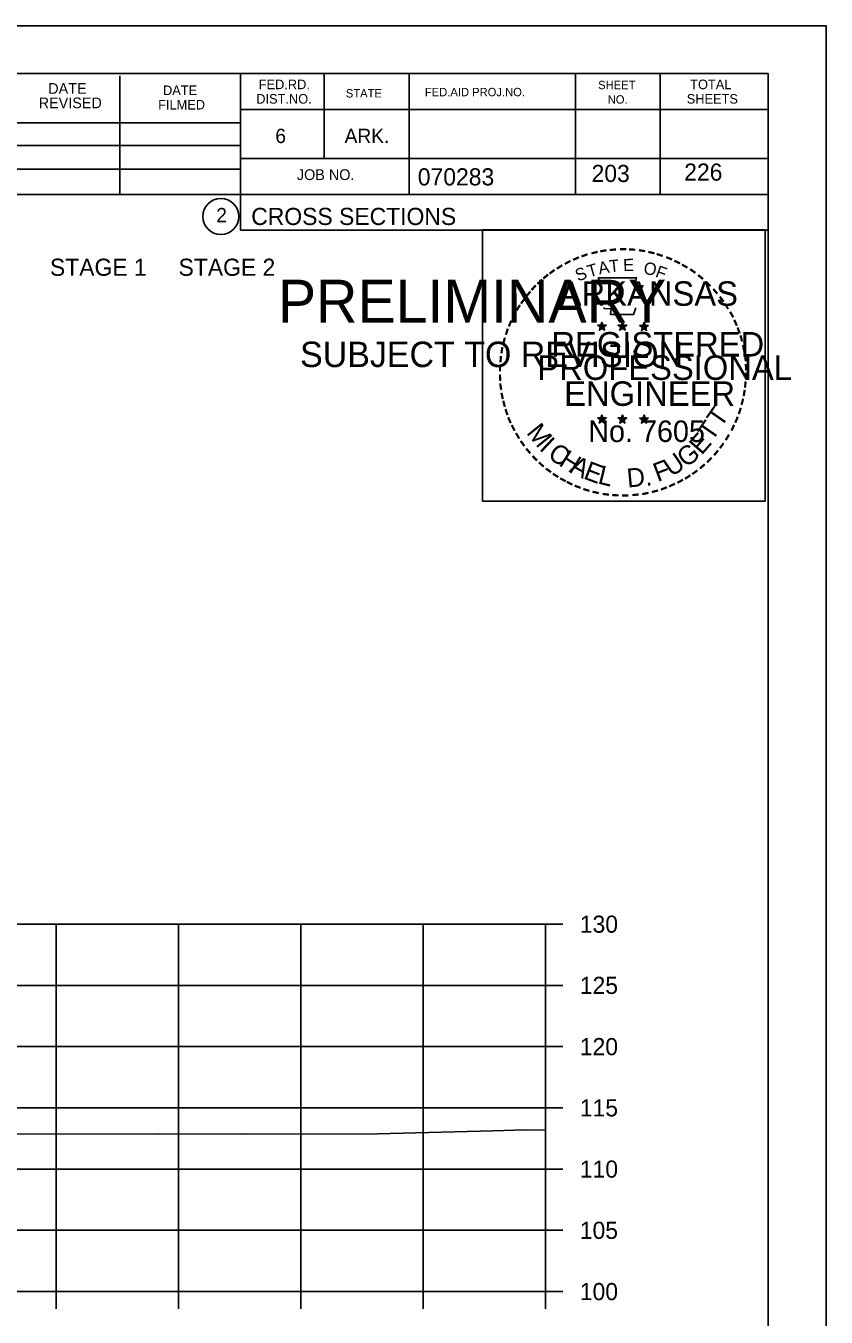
# Model space of a CAD drawing. Extents: x 1175611 to 1176402, y -433344 to -416213.
# Drawn here: x 1175878.5 to 1175943.9, y -421288.7 to -421183.3 of the extents above; entities that cross this region are included whole.
import ezdxf

# ---------------------------------------------------------------- set-up
doc = ezdxf.new("R2010")
doc.units = 0
for name, color, linetype in [('Default', 7, 'Continuous'), ('R_Axis', 7, 'Continuous'), ('R_Axis Annot', 7, 'Continuous'), ('R_Border', 7, 'Continuous'), ('R_Border Notes', 7, 'Continuous'), ('R_Border PE', 7, 'Continuous'), ('R_Border Prem', 7, 'Continuous'), ('R_Exist Surface', 7, 'Continuous'), ('R_Grid', 7, 'Continuous'), ('R_No Plot', 7, 'Continuous')]:
    doc.layers.add(name, color=color, linetype=linetype)

msp = doc.modelspace()

# ---------------------------------------------------------------- linework, layer by layer
at = {"layer": 'R_Axis'}
for p, q in [((1175920.97, -421286.62), (1175920.97, -421256.62)), ((1175922.37, -421256.62), (1175920.97, -421256.62)), ((1175922.37, -421261.62), (1175920.97, -421261.62)), ((1175922.37, -421266.62), (1175920.97, -421266.62)), ((1175922.37, -421271.62), (1175920.97, -421271.62)), ((1175922.37, -421276.62), (1175920.97, -421276.62)), ((1175922.37, -421281.62), (1175920.97, -421281.62)), ((1175640.97, -421286.62), (1175920.97, -421286.62)), ((1175880.97, -421288.02), (1175880.97, -421286.62)), ((1175890.97, -421288.02), (1175890.97, -421286.62)), ((1175900.97, -421288.02), (1175900.97, -421286.62)), ((1175910.97, -421288.02), (1175910.97, -421286.62)), ((1175920.97, -421288.02), (1175920.97, -421286.62)), ((1175922.37, -421286.62), (1175920.97, -421286.62))]:
    msp.add_line(p, q, dxfattribs=at)
at = {"layer": 'R_Border'}
for p, q in [((1175622.97, -421187.16), (1175939.15, -421187.16)), ((1175886.19, -421197.04), (1175886.19, -421187.36)), ((1175896.05, -421187.16), (1175896.05, -421199.96)), ((1175902.89, -421187.16), (1175902.89, -421194.1)), ((1175909.83, -421187.16), (1175909.83, -421197.04)), ((1175923.41, -421187.16), (1175923.41, -421197.04)), ((1175930.35, -421187.16), (1175930.35, -421197.04)), ((1175939.15, -421392.62), (1175939.15, -421187.16)), ((1175939.15, -421190.1), (1175896.05, -421190.1)), ((1175939.15, -421190.08), (1175939.15, -421190.08)), ((1175856.89, -421191.18), (1175896.05, -421191.18)), ((1175856.89, -421193.04), (1175896.05, -421193.04)), ((1175939.15, -421194.1), (1175896.05, -421194.1)), ((1175899.01, -421194.1), (1175939.15, -421194.1)), ((1175856.89, -421194.98), (1175896.05, -421194.98)), ((1175939.15, -421197.04), (1175856.89, -421197.04)), ((1175896.05, -421199.96), (1175939.15, -421199.96))]:
    msp.add_line(p, q, dxfattribs=at)
msp.add_circle((1175894.44, -421198.83), 1.47, dxfattribs=at)
at = {"layer": 'R_Border PE'}
for p, q in [((1175925.58, -421207.46), (1175925.54, -421207.71)), ((1175925.58, -421207.83), (1175925.58, -421207.46)), ((1175925.58, -421207.46), (1175925.63, -421207.71)), ((1175927.25, -421207.46), (1175927.21, -421207.71)), ((1175927.25, -421207.83), (1175927.25, -421207.46)), ((1175927.25, -421207.46), (1175927.3, -421207.71)), ((1175929.02, -421207.47), (1175928.98, -421207.73)), ((1175929.02, -421207.84), (1175929.02, -421207.47)), ((1175929.02, -421207.47), (1175929.07, -421207.72)), ((1175925.23, -421207.72), (1175925.58, -421207.83)), ((1175925.23, -421207.72), (1175925.49, -421207.76)), ((1175925.23, -421207.72), (1175925.47, -421207.84)), ((1175925.37, -421208.12), (1175925.58, -421207.83)), ((1175925.37, -421208.12), (1175925.49, -421207.88)), ((1175925.37, -421208.12), (1175925.58, -421207.91)), ((1175925.93, -421207.72), (1175925.58, -421207.83)), ((1175925.8, -421208.12), (1175925.58, -421207.83)), ((1175925.8, -421208.12), (1175925.58, -421207.91)), ((1175925.93, -421207.72), (1175925.64, -421207.76)), ((1175925.8, -421208.12), (1175925.66, -421207.83)), ((1175925.93, -421207.72), (1175925.73, -421207.82)), ((1175926.9, -421207.72), (1175927.25, -421207.83)), ((1175926.9, -421207.72), (1175927.16, -421207.76)), ((1175926.9, -421207.72), (1175927.14, -421207.84)), ((1175927.04, -421208.12), (1175927.25, -421207.83)), ((1175927.04, -421208.12), (1175927.16, -421207.88)), ((1175927.04, -421208.12), (1175927.25, -421207.91)), ((1175927.6, -421207.72), (1175927.25, -421207.83)), ((1175927.47, -421208.12), (1175927.25, -421207.83)), ((1175927.47, -421208.12), (1175927.25, -421207.91)), ((1175927.6, -421207.72), (1175927.31, -421207.76)), ((1175927.47, -421208.12), (1175927.33, -421207.83)), ((1175927.6, -421207.72), (1175927.4, -421207.82)), ((1175928.67, -421207.73), (1175929.02, -421207.84)), ((1175928.67, -421207.73), (1175928.92, -421207.77)), ((1175928.67, -421207.73), (1175928.91, -421207.85)), ((1175928.8, -421208.14), (1175929.02, -421207.84)), ((1175928.8, -421208.14), (1175928.93, -421207.89)), ((1175928.8, -421208.14), (1175929.02, -421207.92)), ((1175929.36, -421207.73), (1175929.02, -421207.84)), ((1175929.23, -421208.14), (1175929.02, -421207.84)), ((1175929.23, -421208.14), (1175929.02, -421207.92)), ((1175929.36, -421207.73), (1175929.08, -421207.78)), ((1175929.23, -421208.14), (1175929.09, -421207.84)), ((1175929.36, -421207.73), (1175929.16, -421207.83)), ((1175925.23, -421215.29), (1175925.58, -421215.4)), ((1175925.23, -421215.29), (1175925.48, -421215.33)), ((1175925.23, -421215.29), (1175925.47, -421215.41)), ((1175925.36, -421215.7), (1175925.58, -421215.4)), ((1175925.36, -421215.7), (1175925.49, -421215.45)), ((1175925.36, -421215.7), (1175925.58, -421215.48)), ((1175925.58, -421215.03), (1175925.54, -421215.29)), ((1175925.58, -421215.4), (1175925.58, -421215.03)), ((1175925.58, -421215.03), (1175925.63, -421215.28)), ((1175925.93, -421215.29), (1175925.58, -421215.4)), ((1175925.79, -421215.7), (1175925.58, -421215.4)), ((1175925.79, -421215.7), (1175925.58, -421215.48)), ((1175925.93, -421215.29), (1175925.64, -421215.34)), ((1175925.79, -421215.7), (1175925.66, -421215.41)), ((1175925.93, -421215.29), (1175925.72, -421215.39)), ((1175926.9, -421215.29), (1175927.25, -421215.4)), ((1175926.9, -421215.29), (1175927.15, -421215.33)), ((1175926.9, -421215.29), (1175927.14, -421215.41)), ((1175927.03, -421215.7), (1175927.25, -421215.4)), ((1175927.03, -421215.7), (1175927.16, -421215.45)), ((1175927.03, -421215.7), (1175927.25, -421215.48)), ((1175927.25, -421215.03), (1175927.21, -421215.29)), ((1175927.25, -421215.4), (1175927.25, -421215.03)), ((1175927.25, -421215.03), (1175927.3, -421215.28)), ((1175927.6, -421215.29), (1175927.25, -421215.4)), ((1175927.46, -421215.7), (1175927.25, -421215.4)), ((1175927.46, -421215.7), (1175927.25, -421215.48)), ((1175927.6, -421215.29), (1175927.31, -421215.34)), ((1175927.46, -421215.7), (1175927.32, -421215.41)), ((1175927.6, -421215.29), (1175927.39, -421215.39)), ((1175928.67, -421215.3), (1175929.02, -421215.41)), ((1175928.67, -421215.3), (1175928.92, -421215.34)), ((1175928.67, -421215.3), (1175928.9, -421215.42)), ((1175928.8, -421215.71), (1175929.02, -421215.41)), ((1175928.8, -421215.71), (1175928.93, -421215.46)), ((1175928.8, -421215.71), (1175929.01, -421215.49)), ((1175929.02, -421215.04), (1175928.97, -421215.3)), ((1175929.23, -421215.71), (1175929.01, -421215.49)), ((1175929.02, -421215.41), (1175929.02, -421215.04)), ((1175929.02, -421215.04), (1175929.06, -421215.29)), ((1175929.36, -421215.3), (1175929.02, -421215.41)), ((1175929.23, -421215.71), (1175929.02, -421215.41)), ((1175929.36, -421215.3), (1175929.08, -421215.35)), ((1175929.23, -421215.71), (1175929.09, -421215.42)), ((1175929.36, -421215.3), (1175929.16, -421215.4))]:
    msp.add_line(p, q, dxfattribs=at)
for points in [[(1175925.28, -421203.84), (1175925.54, -421204.66)], [(1175928.79, -421204.76), (1175928.93, -421204.48), (1175928.24, -421204.5), (1175928.39, -421203.84), (1175925.28, -421203.84)], [(1175925.77, -421206.26), (1175925.77, -421206.35), (1175926.33, -421206.37), (1175926.28, -421206.84), (1175928.15, -421206.84), (1175928.35, -421206.3)], [(1175925.58, -421207.46), (1175925.8, -421208.12), (1175925.23, -421207.72), (1175925.93, -421207.72), (1175925.37, -421208.12), (1175925.58, -421207.46)], [(1175927.25, -421207.46), (1175927.47, -421208.12), (1175926.9, -421207.72), (1175927.6, -421207.72), (1175927.04, -421208.12), (1175927.25, -421207.46)], [(1175929.02, -421207.47), (1175929.23, -421208.14), (1175928.67, -421207.73), (1175929.36, -421207.73), (1175928.8, -421208.14), (1175929.02, -421207.47)], [(1175925.58, -421215.03), (1175925.79, -421215.7), (1175925.23, -421215.29), (1175925.93, -421215.29), (1175925.36, -421215.7), (1175925.58, -421215.03)], [(1175927.25, -421215.03), (1175927.46, -421215.7), (1175926.9, -421215.29), (1175927.6, -421215.29), (1175927.03, -421215.7), (1175927.25, -421215.03)], [(1175929.02, -421215.04), (1175929.23, -421215.71), (1175928.67, -421215.3), (1175929.36, -421215.3), (1175928.8, -421215.71), (1175929.02, -421215.04)]]:
    msp.add_lwpolyline(points, dxfattribs=at)
for centre, radius in [((1175925.58, -421207.83), 0.172), ((1175925.58, -421207.83), 0.145), ((1175925.58, -421207.83), 0.116), ((1175925.58, -421207.83), 0.0991), ((1175925.58, -421207.83), 0.0747), ((1175925.58, -421207.83), 0.0495), ((1175925.58, -421207.83), 0.0296), ((1175927.25, -421207.83), 0.172), ((1175927.25, -421207.83), 0.145), ((1175927.25, -421207.83), 0.116), ((1175927.25, -421207.83), 0.0991), ((1175927.25, -421207.83), 0.0747), ((1175927.25, -421207.83), 0.0495), ((1175927.25, -421207.83), 0.0296), ((1175929.02, -421207.84), 0.172), ((1175929.02, -421207.84), 0.145), ((1175929.02, -421207.84), 0.116), ((1175929.02, -421207.84), 0.0991), ((1175929.02, -421207.84), 0.0747), ((1175929.02, -421207.84), 0.0495), ((1175929.02, -421207.84), 0.0296), ((1175925.58, -421215.4), 0.172), ((1175925.58, -421215.4), 0.145), ((1175925.58, -421215.4), 0.116), ((1175925.58, -421215.4), 0.0991), ((1175925.58, -421215.4), 0.0747), ((1175925.58, -421215.4), 0.0495), ((1175925.58, -421215.4), 0.0296), ((1175927.25, -421215.4), 0.172), ((1175927.25, -421215.4), 0.145), ((1175927.25, -421215.4), 0.116), ((1175927.25, -421215.4), 0.0991), ((1175927.25, -421215.4), 0.0747), ((1175927.25, -421215.4), 0.0495), ((1175927.25, -421215.4), 0.0296), ((1175929.01, -421215.41), 0.172), ((1175929.01, -421215.41), 0.145), ((1175929.01, -421215.41), 0.116), ((1175929.01, -421215.41), 0.0991), ((1175929.01, -421215.41), 0.0747), ((1175929.01, -421215.41), 0.0495), ((1175929.01, -421215.41), 0.0296)]:
    msp.add_circle(centre, radius, dxfattribs=at)
at = {"layer": 'R_Exist Surface'}
msp.add_lwpolyline([(1175823.87, -421274.17), (1175855.8, -421273.76), (1175857.42, -421273.78), (1175859.75, -421273.78), (1175875.09, -421273.78), (1175889.4, -421273.74), (1175896.54, -421273.76), (1175907.24, -421273.75), (1175916.67, -421273.51), (1175919.37, -421273.42), (1175920.97, -421273.43)], dxfattribs=at)
at = {"layer": 'R_Grid'}
for p, q in [((1175640.97, -421256.62), (1175920.97, -421256.62)), ((1175640.97, -421256.62), (1175920.97, -421256.62)), ((1175880.97, -421286.62), (1175880.97, -421256.62)), ((1175880.97, -421286.62), (1175880.97, -421256.62)), ((1175890.97, -421286.62), (1175890.97, -421256.62)), ((1175890.97, -421286.62), (1175890.97, -421256.62)), ((1175900.97, -421286.62), (1175900.97, -421256.62)), ((1175900.97, -421286.62), (1175900.97, -421256.62)), ((1175910.97, -421286.62), (1175910.97, -421256.62)), ((1175910.97, -421286.62), (1175910.97, -421256.62)), ((1175920.97, -421286.62), (1175920.97, -421256.62)), ((1175920.97, -421286.62), (1175920.97, -421256.62)), ((1175640.97, -421261.62), (1175920.97, -421261.62)), ((1175640.97, -421261.62), (1175920.97, -421261.62)), ((1175640.97, -421266.62), (1175920.97, -421266.62)), ((1175640.97, -421266.62), (1175920.97, -421266.62)), ((1175640.97, -421271.62), (1175920.97, -421271.62)), ((1175640.97, -421271.62), (1175920.97, -421271.62)), ((1175640.97, -421276.62), (1175920.97, -421276.62)), ((1175640.97, -421276.62), (1175920.97, -421276.62)), ((1175640.97, -421281.62), (1175920.97, -421281.62)), ((1175640.97, -421281.62), (1175920.97, -421281.62)), ((1175640.97, -421286.62), (1175920.97, -421286.62)), ((1175640.97, -421286.62), (1175920.97, -421286.62))]:
    msp.add_line(p, q, dxfattribs=at)
at = {"layer": 'R_No Plot'}
msp.add_line((1175610.57, -421183.27), (1175943.91, -421183.27), dxfattribs=at)
for points in [[(1175610.57, -421183.27), (1175943.91, -421183.27), (1175943.91, -421396.61), (1175610.57, -421396.61)], [(1175915.82, -421199.93), (1175938.92, -421199.93), (1175938.92, -421222.08), (1175915.82, -421222.08)]]:
    msp.add_lwpolyline(points, close=True, dxfattribs=at)

# ---------------------------------------------------------------- texts
at = {"layer": 'Default'}
msp.add_text('STAGE 1     STAGE 2', height=1.4, dxfattribs=at).set_placement((1175880.47, -421203.68))
at = {"layer": 'R_Axis Annot'}
for s, p in [('130', (1175923.77, -421257.32)), ('125', (1175923.77, -421262.32)), ('120', (1175923.77, -421267.32)), ('115', (1175923.77, -421272.32)), ('110', (1175923.77, -421277.32)), ('105', (1175923.77, -421282.32)), ('100', (1175923.77, -421287.32))]:
    msp.add_text(s, height=1.4, dxfattribs=at).set_placement(p)
at = {"layer": 'R_Border'}
for s, height, p in [('DATE', 0.879, (1175880.33, -421188.82)), ('DATE', 0.782, (1175889.71, -421188.92)), ('FED.RD.', 0.782, (1175897.53, -421188.44)), ('STATE', 0.684, (1175904.65, -421189.12)), ('FED.AID PROJ.NO.', 0.684, (1175911.11, -421189.02)), ('SHEET', 0.684, (1175925.27, -421188.44)), ('TOTAL', 0.782, (1175932.79, -421188.44)), ('REVISED', 0.879, (1175879.55, -421190)), ('FILMED', 0.782, (1175889.31, -421190.1)), ('DIST.NO.', 0.782, (1175897.33, -421189.62)), ('NO.', 0.684, (1175926.05, -421189.62)), ('SHEETS', 0.782, (1175932.51, -421189.62)), ('6', 1.17, (1175898.89, -421192.84)), ('ARK.', 1.172, (1175904.55, -421192.84)), ('JOB NO.', 0.879, (1175900.65, -421195.86)), ('070283', 1.4, (1175910.53, -421196.3)), ('2', 1.17, (1175894.06, -421199.31)), ('CROSS SECTIONS', 1.4, (1175896.92, -421199.53))]:
    msp.add_text(s, height=height, rotation=360, dxfattribs=at).set_placement(p)
at = {"layer": 'R_Border Notes'}
for s, p in [('203', (1175924.73, -421196.02)), ('226', (1175932.3, -421195.91))]:
    msp.add_text(s, height=1.4, dxfattribs=at).set_placement(p)
at = {"layer": 'R_Border PE'}
for s, height, rotation, p in [('-', 1.6, 24.3072, (1175923.39, -421202.98)), ('-', 1.6, 19.1761, (1175924.02, -421202.71)), ('-', 1.6, 13.6301, (1175924.77, -421202.47)), ('-', 1.6, 10.2193, (1175925.45, -421202.31)), ('-', 1.6, 5.8968, (1175926.18, -421202.2)), ('-', 1.6, 0.1862, (1175926.95, -421202.13)), ('-', 1.6, 357.743, (1175927.67, -421202.14)), ('-', 1.6, 352.1617, (1175928.42, -421202.19)), ('-', 1.6, 347.2049, (1175929.14, -421202.31)), ('-', 1.6, 342.3362, (1175929.77, -421202.46)), ('-', 1.6, 337.8551, (1175930.51, -421202.69)), ('-', 1.6, 36.2317, (1175921.58, -421204.06)), ('-', 1.6, 34.0636, (1175922.16, -421203.67)), ('-', 1.6, 28.7918, (1175922.76, -421203.3)), ('S', 1, 21.594, (1175923.63, -421204.16)), ('T', 1, 16.4036, (1175924.54, -421203.83)), ('A', 1, 11.2132, (1175925.37, -421203.58)), ('T', 1, 6.0228, (1175926.22, -421203.41)), ('E', 1, 0.8323, (1175927.32, -421203.3)), ('O', 1, 350.4515, (1175928.93, -421203.51)), ('F', 1, 340.0707, (1175929.88, -421203.74)), ('-', 1.6, 334.1211, (1175931.14, -421202.96)), ('-', 1.6, 329.6409, (1175931.72, -421203.24)), ('-', 1.6, 325.8627, (1175932.36, -421203.6)), ('-', 1.6, 42.9622, (1175920.67, -421204.86)), ('-', 1.6, 38.9507, (1175921.1, -421204.44)), ('ARKANSAS', 2, 360, (1175922.13, -421206.13)), ('-', 1.6, 320.5297, (1175932.97, -421204.03)), ('-', 1.6, 315.5786, (1175933.57, -421204.52)), ('-', 1.6, 50.6142, (1175919.82, -421205.82)), ('-', 1.6, 48.423, (1175920.22, -421205.33)), ('-', 1.6, 309.8797, (1175934.14, -421205.07)), ('-', 1.6, 306.6522, (1175934.66, -421205.67)), ('-', 1.6, 58.0706, (1175919.08, -421206.91)), ('-', 1.6, 54.2325, (1175919.41, -421206.39)), ('-', 1.4, 303.6753, (1175935.15, -421206.24)), ('-', 1.6, 67.7743, (1175918.51, -421208.14)), ('-', 1.6, 62.8713, (1175918.77, -421207.53)), ('-', 1.6, 299.6684, (1175935.47, -421206.84)), ('-', 1.6, 294.6628, (1175935.79, -421207.45)), ('-', 1.6, 72.3945, (1175918.29, -421208.77)), ('REGISTERED', 2, 360, (1175921.45, -421210.27)), ('DWB', 0.01, 360, (1175925.57, -421207.83)), ('DWB', 0.01, 360, (1175927.24, -421207.83)), ('DWB', 0.01, 360, (1175929, -421207.84)), ('-', 1.6, 290.5728, (1175936.05, -421208.03)), ('-', 1.6, 285.1233, (1175936.28, -421208.61)), ('-', 1.6, 81.2013, (1175917.96, -421210.2)), ('-', 1.6, 75.461, (1175918.09, -421209.48)), ('-', 1.6, 280.5493, (1175936.48, -421209.35)), ('-', 1.6, 85.1863, (1175917.89, -421210.89)), ('PROFESSIONAL', 2, 360, (1175920.3, -421212.18)), ('-', 1.6, 276.5962, (1175936.65, -421210.12)), ('-', 1.6, 89.0622, (1175917.86, -421211.59)), ('-', 1.6, 274.3301, (1175936.71, -421210.84)), ('-', 1.6, 269.9407, (1175936.74, -421211.48)), ('-', 1.6, 94.1959, (1175917.9, -421212.31)), ('-', 1.6, 98.9479, (1175917.97, -421212.98)), ('ENGINEER', 2, 360, (1175922.49, -421214.3)), ('-', 1.6, 263.5172, (1175936.72, -421212.14)), ('-', 1.6, 101.7149, (1175918.1, -421213.71)), ('-', 1.6, 255.7626, (1175936.54, -421213.47)), ('-', 1.6, 260.9953, (1175936.65, -421212.8)), ('-', 1.6, 105.4578, (1175918.27, -421214.31)), ('-', 1.6, 109.0874, (1175918.48, -421214.94)), ('T', 1.54, 55.055, (1175935.3, -421216.14)), ('-', 1.6, 252.8681, (1175936.36, -421214.19)), ('-', 1.6, 114.0643, (1175918.73, -421215.54)), ('-', 1.6, 115.7289, (1175919.04, -421216.15)), ('M', 1.54, 308.9175, (1175919.35, -421216.51)), ('No. 7605', 1.757, 360, (1175924.46, -421217.25)), ('DWB', 0.01, 360, (1175925.56, -421215.4)), ('DWB', 0.01, 360, (1175927.23, -421215.41)), ('DWB', 0.01, 360, (1175929, -421215.41)), ('T', 1.54, 55.055, (1175934.57, -421217.26)), ('-', 1.6, 244.6197, (1175935.87, -421215.5)), ('-', 1.6, 247.8887, (1175936.14, -421214.87)), ('-', 1.6, 120.4471, (1175919.4, -421216.74)), ('I', 1.54, 316.4636, (1175920.39, -421217.83)), ('E', 1.54, 48.7313, (1175933.72, -421218.38)), ('-', 1.6, 239.0712, (1175935.48, -421216.25)), ('-', 1.6, 125.8934, (1175919.8, -421217.3)), ('-', 1.6, 130.7181, (1175920.26, -421217.85)), ('C', 1.54, 324.0197, (1175921.06, -421218.45)), ('H', 1.54, 327.5342, (1175921.97, -421219.11)), ('G', 1.54, 38.2173, (1175932.47, -421219.4)), ('-', 1.6, 231.2538, (1175934.65, -421217.47)), ('-', 1.6, 233.8452, (1175935.08, -421216.9)), ('-', 1.6, 134.2238, (1175920.78, -421218.4)), ('-', 1.6, 138.9338, (1175921.3, -421218.86)), ('A', 1.54, 332.5513, (1175922.83, -421219.64)), ('E', 1.54, 339.2068, (1175923.99, -421220.21)), ('F', 1.54, 20.8202, (1175930.13, -421220.53)), ('U', 1.54, 34.4052, (1175931.27, -421220.14)), ('-', 1.6, 221.0851, (1175933.65, -421218.54)), ('-', 1.6, 225.7653, (1175934.17, -421218.03)), ('-', 1.6, 144.6463, (1175921.86, -421219.27)), ('-', 1.6, 148.0898, (1175922.42, -421219.64)), ('-', 1.6, 151.5704, (1175923, -421219.96)), ('L', 1.54, 346.2929, (1175925.18, -421220.63)), ('D.', 1.54, 5.2602, (1175927.68, -421220.97)), ('-', 1.6, 212.2491, (1175932.56, -421219.4)), ('-', 1.6, 215.7363, (1175933.1, -421219.01)), ('-', 1.6, 154.6002, (1175923.52, -421220.21)), ('-', 1.6, 158.5612, (1175924.15, -421220.46)), ('-', 1.6, 162.7983, (1175924.83, -421220.68)), ('-', 1.6, 195.4743, (1175930.09, -421220.58)), ('-', 1.6, 200.7184, (1175930.76, -421220.34)), ('-', 1.6, 204.2516, (1175931.38, -421220.06)), ('-', 1.6, 207.3568, (1175932.01, -421219.74)), ('-', 1.6, 167.5555, (1175925.55, -421220.84)), ('-', 1.6, 173.1155, (1175926.32, -421220.95)), ('-', 1.6, 176.5183, (1175927.07, -421221)), ('-', 1.6, 181.5918, (1175927.81, -421220.99)), ('-', 1.6, 185.8167, (1175928.62, -421220.91)), ('-', 1.6, 191.2858, (1175929.36, -421220.78))]:
    msp.add_text(s, height=height, rotation=rotation, dxfattribs=at).set_placement(p)
at = {"layer": 'R_Border Prem'}
for s, height, p in [('PRELIMINARY', 3.5, (1175899.1, -421207.5)), ('DWB', 0.01, (1175899.85, -421205.65)), ('SUBJECT TO REVISION', 2.0751, (1175900.91, -421211.13))]:
    msp.add_text(s, height=height, rotation=360, dxfattribs=at).set_placement(p)

doc.saveas('drawing.dxf')
